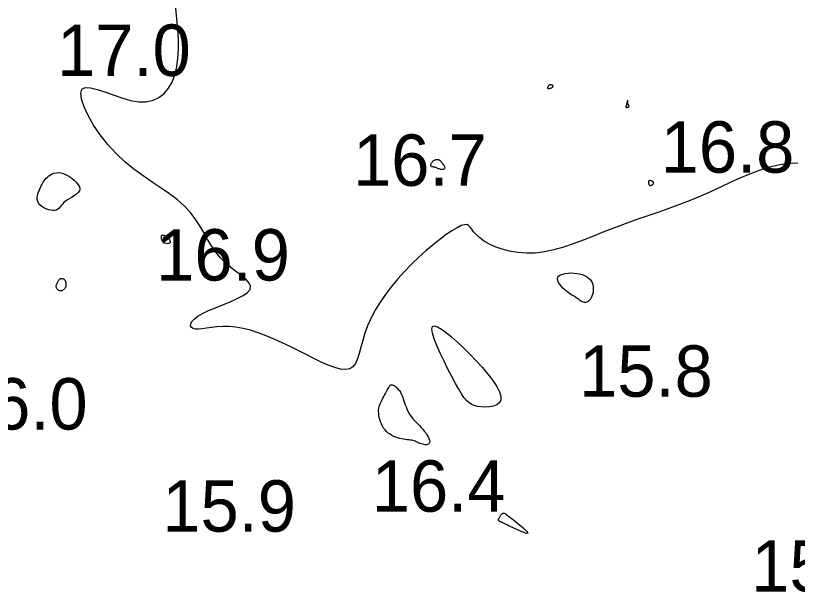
# Model space of a CAD drawing. Extents: x 3040093 to 3056816, y 408076 to 509144.
# Drawn here: x 3046191.5 to 3046267.6, y 434508.6 to 434564.8 of the extents above; entities that cross this region are included whole.
import ezdxf

# ---------------------------------------------------------------- set-up
doc = ezdxf.new("R2010")
doc.units = 0
doc.layers.add('V-CHAN-CONT-EL17', color=7, linetype='Continuous')
doc.layers.add('V-TOPO-SOUN-0610', color=7, linetype='Continuous')

msp = doc.modelspace()

# ---------------------------------------------------------------- linework, layer by layer
at = {"layer": 'V-CHAN-CONT-EL17'}
msp.add_lwpolyline([(3046267.598, 434550.404), (3046266.648, 434550.349), (3046265.699, 434550.207), (3046264.76, 434549.982), (3046263.829, 434549.685), (3046262.901, 434549.33), (3046261.971, 434548.932), (3046261.033, 434548.503), (3046260.084, 434548.057), (3046259.118, 434547.609), (3046258.131, 434547.172), (3046257.118, 434546.756), (3046256.084, 434546.361), (3046255.035, 434545.979), (3046253.975, 434545.607), (3046252.911, 434545.238), (3046251.847, 434544.869), (3046250.79, 434544.493), (3046249.744, 434544.105), (3046248.715, 434543.704), (3046247.704, 434543.3), (3046246.711, 434542.909), (3046245.737, 434542.544), (3046244.783, 434542.22), (3046243.849, 434541.951), (3046242.936, 434541.752), (3046242.044, 434541.638), (3046241.176, 434541.618), (3046240.34, 434541.683), (3046239.547, 434541.821), (3046238.808, 434542.019), (3046238.133, 434542.263), (3046237.533, 434542.541), (3046237.019, 434542.838), (3046236.6, 434543.143), (3046236.281, 434543.443), (3046236.043, 434543.723), (3046235.859, 434543.973), (3046235.703, 434544.179), (3046235.549, 434544.328), (3046235.37, 434544.409), (3046235.14, 434544.408), (3046234.833, 434544.313), (3046234.429, 434544.115), (3046233.938, 434543.82), (3046233.374, 434543.438), (3046232.753, 434542.978), (3046232.09, 434542.45), (3046231.4, 434541.864), (3046230.699, 434541.229), (3046230.002, 434540.556), (3046229.322, 434539.853), (3046228.67, 434539.126), (3046228.051, 434538.381), (3046227.473, 434537.623), (3046226.944, 434536.858), (3046226.471, 434536.092), (3046226.062, 434535.329), (3046225.723, 434534.575), (3046225.457, 434533.838), (3046225.247, 434533.131), (3046225.073, 434532.469), (3046224.912, 434531.868), (3046224.744, 434531.343), (3046224.547, 434530.909), (3046224.299, 434530.582), (3046223.979, 434530.378), (3046223.571, 434530.305), (3046223.08, 434530.352), (3046222.517, 434530.501), (3046221.891, 434530.734), (3046221.214, 434531.033), (3046220.495, 434531.381), (3046219.745, 434531.761), (3046218.974, 434532.153), (3046218.192, 434532.543), (3046217.405, 434532.919), (3046216.62, 434533.275), (3046215.841, 434533.6), (3046215.074, 434533.888), (3046214.326, 434534.13), (3046213.602, 434534.317), (3046212.908, 434534.441), (3046212.249, 434534.498), (3046211.629, 434534.499), (3046211.052, 434534.462), (3046210.523, 434534.401), (3046210.045, 434534.332), (3046209.622, 434534.273), (3046209.258, 434534.238), (3046208.958, 434534.244), (3046208.724, 434534.303), (3046208.567, 434534.412), (3046208.492, 434534.565), (3046208.509, 434534.755), (3046208.625, 434534.977), (3046208.849, 434535.222), (3046209.189, 434535.486), (3046209.653, 434535.761), (3046210.241, 434536.042), (3046210.916, 434536.328), (3046211.633, 434536.618), (3046212.348, 434536.911), (3046213.016, 434537.208), (3046213.593, 434537.507), (3046214.032, 434537.808), (3046214.29, 434538.111), (3046214.334, 434538.416), (3046214.19, 434538.73), (3046213.892, 434539.058), (3046213.478, 434539.408), (3046212.984, 434539.788), (3046212.448, 434540.202), (3046211.906, 434540.66), (3046211.394, 434541.167), (3046210.94, 434541.728), (3046210.533, 434542.333), (3046210.15, 434542.972), (3046209.772, 434543.631), (3046209.376, 434544.3), (3046208.941, 434544.966), (3046208.446, 434545.619), (3046207.87, 434546.245), (3046207.198, 434546.838), (3046206.443, 434547.41), (3046205.624, 434547.977), (3046204.759, 434548.557), (3046203.868, 434549.166), (3046202.97, 434549.82), (3046202.084, 434550.537), (3046201.229, 434551.334), (3046200.423, 434552.217), (3046199.689, 434553.154), (3046199.045, 434554.104), (3046198.513, 434555.025), (3046198.113, 434555.876), (3046197.866, 434556.615), (3046197.792, 434557.2), (3046197.911, 434557.59), (3046198.236, 434557.759), (3046198.739, 434557.739), (3046199.383, 434557.579), (3046200.131, 434557.327), (3046200.949, 434557.032), (3046201.798, 434556.742), (3046202.643, 434556.505), (3046203.446, 434556.369), (3046204.179, 434556.373), (3046204.834, 434556.517), (3046205.411, 434556.791), (3046205.912, 434557.185), (3046206.335, 434557.689), (3046206.681, 434558.292), (3046206.95, 434558.986), (3046207.142, 434559.759), (3046207.258, 434560.603), (3046207.309, 434561.505), (3046207.303, 434562.454), (3046207.251, 434563.439), (3046207.164, 434564.449), (3046207.052, 434565.472)], dxfattribs=at)
for points in [[(3046243.64, 434557.73), (3046243.681, 434557.752), (3046243.716, 434557.776), (3046243.745, 434557.802), (3046243.767, 434557.828), (3046243.781, 434557.856), (3046243.786, 434557.882), (3046243.782, 434557.909), (3046243.767, 434557.934), (3046243.743, 434557.957), (3046243.712, 434557.977), (3046243.676, 434557.995), (3046243.637, 434558.009), (3046243.596, 434558.02), (3046243.555, 434558.026), (3046243.516, 434558.026), (3046243.481, 434558.022), (3046243.449, 434558.012), (3046243.421, 434557.998), (3046243.394, 434557.98), (3046243.37, 434557.959), (3046243.348, 434557.935), (3046243.327, 434557.909), (3046243.307, 434557.881), (3046243.287, 434557.853), (3046243.269, 434557.824), (3046243.253, 434557.796), (3046243.242, 434557.768), (3046243.236, 434557.743), (3046243.235, 434557.72), (3046243.243, 434557.701), (3046243.259, 434557.685), (3046243.284, 434557.674), (3046243.317, 434557.667), (3046243.357, 434557.664), (3046243.401, 434557.666), (3046243.449, 434557.672), (3046243.499, 434557.681), (3046243.548, 434557.694), (3046243.596, 434557.71)], [(3046250.865, 434555.832), (3046250.877, 434555.825), (3046250.892, 434555.822), (3046250.91, 434555.822), (3046250.932, 434555.824), (3046250.955, 434555.829), (3046250.979, 434555.835), (3046251.005, 434555.841), (3046251.03, 434555.848), (3046251.054, 434555.854), (3046251.078, 434555.861), (3046251.1, 434555.869), (3046251.12, 434555.878), (3046251.138, 434555.887), (3046251.153, 434555.898), (3046251.165, 434555.91), (3046251.174, 434555.924), (3046251.179, 434555.939), (3046251.18, 434555.955), (3046251.179, 434555.971), (3046251.175, 434555.986), (3046251.169, 434556.001), (3046251.161, 434556.015), (3046251.151, 434556.027), (3046251.14, 434556.037), (3046251.127, 434556.047), (3046251.115, 434556.057), (3046251.102, 434556.07), (3046251.09, 434556.088), (3046251.079, 434556.11), (3046251.069, 434556.14), (3046251.062, 434556.179), (3046251.058, 434556.227), (3046251.055, 434556.281), (3046251.054, 434556.337), (3046251.053, 434556.393), (3046251.053, 434556.442), (3046251.051, 434556.482), (3046251.049, 434556.509), (3046251.045, 434556.518), (3046251.038, 434556.508), (3046251.029, 434556.479), (3046251.017, 434556.437), (3046251.004, 434556.383), (3046250.99, 434556.322), (3046250.975, 434556.257), (3046250.958, 434556.192), (3046250.942, 434556.129), (3046250.925, 434556.073), (3046250.908, 434556.023), (3046250.893, 434555.978), (3046250.88, 434555.94), (3046250.869, 434555.908), (3046250.861, 434555.881), (3046250.858, 434555.859), (3046250.859, 434555.843)], [(3046232.322, 434550), (3046232.387, 434549.975), (3046232.452, 434549.947), (3046232.517, 434549.919), (3046232.585, 434549.89), (3046232.653, 434549.863), (3046232.725, 434549.84), (3046232.8, 434549.821), (3046232.878, 434549.808), (3046232.957, 434549.802), (3046233.033, 434549.803), (3046233.104, 434549.812), (3046233.165, 434549.829), (3046233.214, 434549.856), (3046233.247, 434549.893), (3046233.261, 434549.939), (3046233.254, 434549.997), (3046233.229, 434550.062), (3046233.189, 434550.134), (3046233.139, 434550.208), (3046233.083, 434550.283), (3046233.024, 434550.356), (3046232.967, 434550.425), (3046232.915, 434550.485), (3046232.871, 434550.537), (3046232.835, 434550.579), (3046232.803, 434550.614), (3046232.774, 434550.641), (3046232.746, 434550.663), (3046232.716, 434550.68), (3046232.682, 434550.693), (3046232.642, 434550.703), (3046232.594, 434550.711), (3046232.538, 434550.716), (3046232.478, 434550.717), (3046232.413, 434550.713), (3046232.346, 434550.703), (3046232.278, 434550.685), (3046232.21, 434550.658), (3046232.143, 434550.621), (3046232.081, 434550.574), (3046232.023, 434550.518), (3046231.971, 434550.457), (3046231.927, 434550.393), (3046231.893, 434550.329), (3046231.869, 434550.268), (3046231.858, 434550.213), (3046231.861, 434550.167), (3046231.878, 434550.131), (3046231.909, 434550.104), (3046231.951, 434550.085), (3046232.002, 434550.07), (3046232.06, 434550.059), (3046232.123, 434550.048), (3046232.189, 434550.036), (3046232.256, 434550.02)], [(3046193.922, 434548.117), (3046193.997, 434548.271), (3046194.073, 434548.416), (3046194.152, 434548.553), (3046194.238, 434548.684), (3046194.332, 434548.808), (3046194.437, 434548.928), (3046194.555, 434549.044), (3046194.689, 434549.156), (3046194.84, 434549.26), (3046195.007, 434549.349), (3046195.19, 434549.418), (3046195.391, 434549.462), (3046195.61, 434549.475), (3046195.846, 434549.451), (3046196.101, 434549.384), (3046196.372, 434549.272), (3046196.648, 434549.121), (3046196.918, 434548.939), (3046197.167, 434548.735), (3046197.383, 434548.518), (3046197.554, 434548.297), (3046197.665, 434548.08), (3046197.705, 434547.876), (3046197.665, 434547.693), (3046197.557, 434547.527), (3046197.394, 434547.376), (3046197.193, 434547.235), (3046196.969, 434547.101), (3046196.737, 434546.969), (3046196.513, 434546.837), (3046196.313, 434546.7), (3046196.146, 434546.555), (3046196.009, 434546.408), (3046195.892, 434546.264), (3046195.785, 434546.128), (3046195.68, 434546.007), (3046195.567, 434545.906), (3046195.438, 434545.831), (3046195.282, 434545.787), (3046195.093, 434545.78), (3046194.88, 434545.807), (3046194.654, 434545.865), (3046194.424, 434545.95), (3046194.201, 434546.06), (3046193.997, 434546.19), (3046193.823, 434546.337), (3046193.688, 434546.499), (3046193.602, 434546.671), (3046193.559, 434546.852), (3046193.554, 434547.037), (3046193.579, 434547.226), (3046193.627, 434547.414), (3046193.693, 434547.6), (3046193.768, 434547.781), (3046193.846, 434547.954)], [(3046253.08, 434548.466), (3046253.083, 434548.426), (3046253.088, 434548.387), (3046253.097, 434548.35), (3046253.109, 434548.316), (3046253.126, 434548.286), (3046253.148, 434548.262), (3046253.176, 434548.244), (3046253.209, 434548.235), (3046253.247, 434548.232), (3046253.289, 434548.236), (3046253.331, 434548.247), (3046253.374, 434548.262), (3046253.414, 434548.281), (3046253.452, 434548.305), (3046253.484, 434548.331), (3046253.51, 434548.359), (3046253.529, 434548.39), (3046253.543, 434548.42), (3046253.55, 434548.451), (3046253.553, 434548.482), (3046253.549, 434548.511), (3046253.541, 434548.538), (3046253.529, 434548.563), (3046253.512, 434548.584), (3046253.492, 434548.603), (3046253.468, 434548.619), (3046253.442, 434548.633), (3046253.414, 434548.645), (3046253.385, 434548.657), (3046253.355, 434548.668), (3046253.326, 434548.679), (3046253.297, 434548.69), (3046253.268, 434548.7), (3046253.241, 434548.71), (3046253.216, 434548.717), (3046253.192, 434548.722), (3046253.17, 434548.724), (3046253.15, 434548.722), (3046253.133, 434548.715), (3046253.119, 434548.703), (3046253.107, 434548.686), (3046253.097, 434548.665), (3046253.09, 434548.639), (3046253.084, 434548.61), (3046253.081, 434548.578), (3046253.079, 434548.543), (3046253.079, 434548.505)], [(3046205.836, 434542.694), (3046205.776, 434542.765), (3046205.728, 434542.844), (3046205.693, 434542.929), (3046205.668, 434543.016), (3046205.654, 434543.1), (3046205.65, 434543.179), (3046205.655, 434543.249), (3046205.669, 434543.306), (3046205.691, 434543.35), (3046205.722, 434543.381), (3046205.761, 434543.398), (3046205.81, 434543.4), (3046205.868, 434543.388), (3046205.934, 434543.361), (3046206.011, 434543.318), (3046206.095, 434543.261), (3046206.184, 434543.191), (3046206.272, 434543.112), (3046206.355, 434543.028), (3046206.425, 434542.943), (3046206.48, 434542.859), (3046206.512, 434542.781), (3046206.518, 434542.711), (3046206.494, 434542.654), (3046206.443, 434542.609), (3046206.372, 434542.577), (3046206.286, 434542.56), (3046206.191, 434542.556), (3046206.093, 434542.567), (3046205.997, 434542.594), (3046205.91, 434542.636)], [(3046244.342, 434539.423), (3046244.504, 434539.526), (3046244.714, 434539.606), (3046244.962, 434539.662), (3046245.236, 434539.696), (3046245.525, 434539.708), (3046245.817, 434539.699), (3046246.1, 434539.669), (3046246.366, 434539.62), (3046246.611, 434539.551), (3046246.833, 434539.463), (3046247.032, 434539.358), (3046247.207, 434539.235), (3046247.357, 434539.096), (3046247.48, 434538.941), (3046247.575, 434538.77), (3046247.642, 434538.586), (3046247.682, 434538.392), (3046247.698, 434538.193), (3046247.693, 434537.993), (3046247.667, 434537.798), (3046247.625, 434537.613), (3046247.568, 434537.442), (3046247.499, 434537.29), (3046247.419, 434537.16), (3046247.331, 434537.054), (3046247.237, 434536.97), (3046247.138, 434536.907), (3046247.036, 434536.865), (3046246.933, 434536.842), (3046246.83, 434536.839), (3046246.73, 434536.853), (3046246.634, 434536.885), (3046246.541, 434536.93), (3046246.45, 434536.987), (3046246.361, 434537.052), (3046246.274, 434537.121), (3046246.186, 434537.191), (3046246.099, 434537.26), (3046246.01, 434537.324), (3046245.918, 434537.382), (3046245.823, 434537.435), (3046245.723, 434537.489), (3046245.615, 434537.549), (3046245.499, 434537.617), (3046245.373, 434537.699), (3046245.234, 434537.799), (3046245.082, 434537.921), (3046244.916, 434538.067), (3046244.745, 434538.234), (3046244.582, 434538.415), (3046244.435, 434538.602), (3046244.317, 434538.791), (3046244.238, 434538.973), (3046244.209, 434539.144), (3046244.242, 434539.295)], [(3046195.566, 434538.837), (3046195.597, 434538.896), (3046195.63, 434538.952), (3046195.664, 434539.005), (3046195.701, 434539.052), (3046195.742, 434539.094), (3046195.785, 434539.128), (3046195.834, 434539.153), (3046195.887, 434539.168), (3046195.943, 434539.173), (3046196.001, 434539.168), (3046196.059, 434539.152), (3046196.116, 434539.126), (3046196.17, 434539.089), (3046196.22, 434539.041), (3046196.263, 434538.983), (3046196.299, 434538.913), (3046196.326, 434538.835), (3046196.346, 434538.751), (3046196.356, 434538.662), (3046196.357, 434538.57), (3046196.348, 434538.48), (3046196.329, 434538.391), (3046196.3, 434538.308), (3046196.26, 434538.231), (3046196.211, 434538.162), (3046196.154, 434538.101), (3046196.091, 434538.051), (3046196.023, 434538.011), (3046195.953, 434537.983), (3046195.882, 434537.967), (3046195.811, 434537.964), (3046195.742, 434537.975), (3046195.677, 434537.998), (3046195.616, 434538.032), (3046195.56, 434538.075), (3046195.512, 434538.125), (3046195.471, 434538.18), (3046195.439, 434538.238), (3046195.418, 434538.298), (3046195.407, 434538.358), (3046195.407, 434538.418), (3046195.415, 434538.478), (3046195.431, 434538.538), (3046195.452, 434538.598), (3046195.477, 434538.658), (3046195.506, 434538.717), (3046195.536, 434538.777)], [(3046232.034, 434534.484), (3046232.222, 434534.549), (3046232.516, 434534.465), (3046232.901, 434534.25), (3046233.363, 434533.919), (3046233.887, 434533.492), (3046234.459, 434532.984), (3046235.063, 434532.414), (3046235.684, 434531.798), (3046236.301, 434531.154), (3046236.893, 434530.5), (3046237.437, 434529.852), (3046237.911, 434529.228), (3046238.294, 434528.646), (3046238.564, 434528.124), (3046238.699, 434527.678), (3046238.684, 434527.322), (3046238.54, 434527.051), (3046238.291, 434526.856), (3046237.965, 434526.729), (3046237.588, 434526.661), (3046237.187, 434526.643), (3046236.789, 434526.667), (3046236.419, 434526.722), (3046236.099, 434526.805), (3046235.821, 434526.922), (3046235.571, 434527.084), (3046235.337, 434527.303), (3046235.104, 434527.59), (3046234.86, 434527.955), (3046234.591, 434528.409), (3046234.283, 434528.964), (3046233.929, 434529.622), (3046233.547, 434530.355), (3046233.16, 434531.125), (3046232.791, 434531.897), (3046232.464, 434532.632), (3046232.202, 434533.294), (3046232.028, 434533.847), (3046231.966, 434534.253)], [(3046227.285, 434524.614), (3046227.168, 434524.809), (3046227.068, 434525.014), (3046226.984, 434525.225), (3046226.915, 434525.438), (3046226.862, 434525.648), (3046226.824, 434525.851), (3046226.802, 434526.042), (3046226.794, 434526.219), (3046226.799, 434526.383), (3046226.818, 434526.536), (3046226.848, 434526.681), (3046226.889, 434526.822), (3046226.94, 434526.959), (3046226.999, 434527.097), (3046227.066, 434527.237), (3046227.139, 434527.382), (3046227.216, 434527.53), (3046227.297, 434527.679), (3046227.378, 434527.827), (3046227.459, 434527.971), (3046227.536, 434528.11), (3046227.609, 434528.241), (3046227.675, 434528.362), (3046227.733, 434528.471), (3046227.785, 434528.567), (3046227.832, 434528.65), (3046227.878, 434528.718), (3046227.924, 434528.771), (3046227.972, 434528.808), (3046228.024, 434528.828), (3046228.084, 434528.831), (3046228.151, 434528.816), (3046228.225, 434528.786), (3046228.305, 434528.741), (3046228.387, 434528.684), (3046228.471, 434528.617), (3046228.555, 434528.541), (3046228.636, 434528.459), (3046228.712, 434528.373), (3046228.783, 434528.284), (3046228.849, 434528.191), (3046228.911, 434528.092), (3046228.969, 434527.985), (3046229.026, 434527.869), (3046229.082, 434527.74), (3046229.138, 434527.599), (3046229.195, 434527.442), (3046229.255, 434527.269), (3046229.318, 434527.082), (3046229.387, 434526.885), (3046229.463, 434526.682), (3046229.547, 434526.476), (3046229.64, 434526.27), (3046229.746, 434526.069), (3046229.864, 434525.875), (3046229.995, 434525.691), (3046230.139, 434525.516), (3046230.291, 434525.347), (3046230.45, 434525.181), (3046230.612, 434525.017), (3046230.774, 434524.851), (3046230.935, 434524.681), (3046231.091, 434524.505), (3046231.239, 434524.321), (3046231.377, 434524.132), (3046231.499, 434523.945), (3046231.603, 434523.763), (3046231.685, 434523.591), (3046231.741, 434523.434), (3046231.768, 434523.296), (3046231.762, 434523.184), (3046231.721, 434523.099), (3046231.65, 434523.04), (3046231.555, 434523.005), (3046231.441, 434522.989), (3046231.316, 434522.991), (3046231.186, 434523.007), (3046231.056, 434523.033), (3046230.933, 434523.067), (3046230.822, 434523.107), (3046230.721, 434523.149), (3046230.627, 434523.193), (3046230.535, 434523.238), (3046230.444, 434523.282), (3046230.349, 434523.323), (3046230.247, 434523.36), (3046230.135, 434523.392), (3046230.01, 434523.418), (3046229.874, 434523.439), (3046229.725, 434523.458), (3046229.567, 434523.477), (3046229.4, 434523.499), (3046229.225, 434523.525), (3046229.043, 434523.558), (3046228.855, 434523.601), (3046228.664, 434523.654), (3046228.47, 434523.721), (3046228.277, 434523.801), (3046228.088, 434523.895), (3046227.905, 434524.004), (3046227.73, 434524.13), (3046227.567, 434524.273), (3046227.418, 434524.435)], [(3046238.638, 434515.499), (3046238.601, 434515.517), (3046238.568, 434515.536), (3046238.538, 434515.556), (3046238.512, 434515.577), (3046238.492, 434515.601), (3046238.479, 434515.627), (3046238.472, 434515.658), (3046238.473, 434515.692), (3046238.481, 434515.73), (3046238.495, 434515.772), (3046238.514, 434515.817), (3046238.538, 434515.864), (3046238.565, 434515.915), (3046238.595, 434515.968), (3046238.627, 434516.022), (3046238.66, 434516.078), (3046238.695, 434516.134), (3046238.732, 434516.186), (3046238.772, 434516.233), (3046238.815, 434516.273), (3046238.861, 434516.304), (3046238.913, 434516.322), (3046238.969, 434516.326), (3046239.032, 434516.314), (3046239.103, 434516.284), (3046239.187, 434516.235), (3046239.287, 434516.167), (3046239.406, 434516.077), (3046239.548, 434515.965), (3046239.715, 434515.83), (3046239.913, 434515.67), (3046240.14, 434515.486), (3046240.384, 434515.287), (3046240.629, 434515.083), (3046240.859, 434514.885), (3046241.058, 434514.704), (3046241.21, 434514.551), (3046241.3, 434514.435), (3046241.311, 434514.367), (3046241.233, 434514.356), (3046241.078, 434514.393), (3046240.863, 434514.469), (3046240.607, 434514.573), (3046240.326, 434514.697), (3046240.038, 434514.829), (3046239.761, 434514.959), (3046239.512, 434515.078), (3046239.306, 434515.177), (3046239.14, 434515.257), (3046239.008, 434515.32), (3046238.906, 434515.37), (3046238.827, 434515.408), (3046238.766, 434515.437), (3046238.718, 434515.461), (3046238.677, 434515.48)]]:
    msp.add_lwpolyline(points, close=True, dxfattribs=at)

# ---------------------------------------------------------------- texts
at = {"layer": 'V-TOPO-SOUN-0610'}
for s, p in [('17.0 ', (3046195.493, 434558.89)), ('16.8 ', (3046254.253, 434549.47)), ('16.7 ', (3046224.303, 434548.19)), ('16.9 ', (3046205.143, 434538.97)), ('15.8 ', (3046246.313, 434527.66)), ('16.0 ', (3046185.453, 434524.47)), ('16.4 ', (3046226.133, 434516.47)), ('15.9 ', (3046205.733, 434514.53)), ('15.1 ', (3046263.073, 434508.69))]:
    msp.add_text(s, height=5, dxfattribs=at).set_placement(p)

doc.saveas('drawing.dxf')
